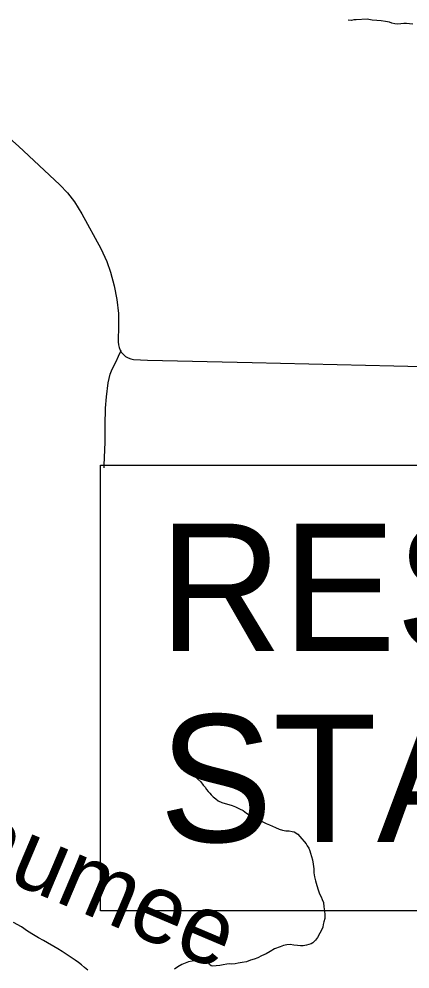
# Model space of a CAD drawing. Extents: x 0 to 64.8, y -5 to 22.
# Drawn here: x 2.849 to 3.279, y 18.186 to 19.231 of the extents above; entities that cross this region are included whole.
import ezdxf

# ---------------------------------------------------------------- set-up
doc = ezdxf.new("R2010")
doc.units = 0
for name, color, linetype in [('GM_X_Major_River', 7, 'Continuous'), ('GM_X_Major_River_Text', 7, 'Continuous'), ('GM_X_Minor_River', 7, 'Continuous'), ('GM_X_Township_Road', 7, 'Continuous'), ('SH_Masking', 7, 'Continuous'), ('SH_Text', 7, 'Continuous')]:
    doc.layers.add(name, color=color, linetype=linetype)

msp = doc.modelspace()

# ---------------------------------------------------------------- linework, layer by layer
at = {"layer": 'GM_X_Major_River'}
msp.add_lwpolyline([(2.9247, 18.1844), (2.9209, 18.1876), (2.9176, 18.1903), (2.9146, 18.193), (2.9108, 18.1954), (2.9052, 18.1993), (2.9011, 18.2021), (2.8966, 18.2052), (2.8917, 18.208), (2.8759, 18.2171), (2.8706, 18.2203), (2.865, 18.2235), (2.8586, 18.2274), (2.8518, 18.2321), (2.8432, 18.2369)], dxfattribs=at)
at = {"layer": 'GM_X_Minor_River'}
for points in [[(3.282, 19.2248), (3.2782, 19.2253), (3.2748, 19.2254), (3.2721, 19.2254), (3.2687, 19.2251), (3.2653, 19.2248), (3.2619, 19.2253), (3.2588, 19.2261), (3.2562, 19.2269), (3.2517, 19.2278), (3.2471, 19.2286), (3.2422, 19.2287), (3.2372, 19.2292), (3.2316, 19.2305), (3.2194, 19.2296), (3.2171, 19.2297), (3.2144, 19.229), (3.2114, 19.2291), (3.211, 19.2291), (3.211, 19.2287)], [(3.0186, 18.4329), (3.0194, 18.4317), (3.0197, 18.4298), (3.0204, 18.4271), (3.0207, 18.4248), (3.0225, 18.421), (3.024, 18.4183), (3.0255, 18.4164), (3.0273, 18.4144), (3.0296, 18.4121), (3.0322, 18.409), (3.0348, 18.4063), (3.0377, 18.4024), (3.0422, 18.3978), (3.0455, 18.3947), (3.0489, 18.3915), (3.0515, 18.3881), (3.0537, 18.3857), (3.0552, 18.3834), (3.057, 18.3811), (3.0589, 18.3792), (3.0603, 18.3772), (3.0626, 18.3753), (3.0652, 18.3729), (3.0678, 18.3706), (3.0719, 18.369), (3.0833, 18.3657), (3.087, 18.3641), (3.0912, 18.3621), (3.0953, 18.3601), (3.0991, 18.3574), (3.1028, 18.355), (3.1065, 18.3526), (3.1107, 18.3503), (3.1163, 18.3479), (3.1205, 18.3459), (3.1242, 18.3443), (3.1276, 18.343), (3.131, 18.3414), (3.1348, 18.3398), (3.1386, 18.3386), (3.1423, 18.3378), (3.1461, 18.3377), (3.1492, 18.3372), (3.1514, 18.3368), (3.1556, 18.3341), (3.1578, 18.3317), (3.16, 18.329), (3.1626, 18.3259), (3.1648, 18.3236), (3.1659, 18.3213), (3.1674, 18.3186), (3.1685, 18.3159), (3.1695, 18.3132), (3.1706, 18.3094), (3.1717, 18.306), (3.1723, 18.301), (3.173, 18.2961), (3.1732, 18.2915), (3.1739, 18.2873), (3.1749, 18.2827), (3.1763, 18.2777), (3.1778, 18.2728), (3.1792, 18.2686), (3.181, 18.2651), (3.1821, 18.2624), (3.1835, 18.259), (3.1842, 18.2544), (3.1848, 18.2498), (3.1851, 18.2456), (3.185, 18.2415), (3.1842, 18.2377), (3.1834, 18.2347), (3.1829, 18.232), (3.1821, 18.2301), (3.177, 18.2204), (3.175, 18.2174), (3.1719, 18.2148), (3.17, 18.2137), (3.165, 18.2119), (3.1615, 18.2112), (3.1585, 18.2113), (3.1551, 18.2117), (3.1509, 18.2122), (3.1471, 18.2127), (3.1433, 18.2124), (3.1399, 18.2117), (3.1361, 18.2103), (3.1299, 18.2081), (3.1249, 18.2052), (3.1207, 18.2026), (3.1157, 18.2005), (3.1114, 18.1983), (3.1076, 18.1965), (3.1034, 18.1954), (3.0992, 18.1936), (3.0942, 18.193), (3.09, 18.1923), (3.0866, 18.1916), (3.0824, 18.1913), (3.0805, 18.1914)], [(3.0805, 18.1914), (3.0774, 18.1911), (3.0736, 18.1904), (3.0698, 18.1897), (3.0656, 18.1894), (3.0622, 18.1891), (3.0603, 18.1895), (3.0584, 18.1907), (3.057, 18.1934), (3.0543, 18.1946), (3.0525, 18.1958), (3.0498, 18.1966), (3.0464, 18.1963), (3.0437, 18.1956), (3.0395, 18.1946), (3.0353, 18.1939), (3.0315, 18.1921), (3.028, 18.1907), (3.0238, 18.1881), (3.0199, 18.1855)]]:
    msp.add_lwpolyline(points, dxfattribs=at)
at = {"layer": 'GM_X_Township_Road'}
for points in [[(2.7094, 19.1632), (2.7299, 19.1561), (2.7706, 19.1406), (2.7905, 19.1318), (2.8042, 19.1246), (2.8174, 19.1164), (2.8323, 19.1051), (2.8486, 19.0908), (2.894, 19.0482), (2.9025, 19.0392), (2.9102, 19.0294), (2.9183, 19.0162), (2.9391, 18.978), (2.9457, 18.9639), (2.9498, 18.9522), (2.9537, 18.9372), (2.9566, 18.9219), (2.9583, 18.9065), (2.9586, 18.894), (2.9582, 18.8754), (2.9584, 18.8723), (2.959, 18.8693), (2.9601, 18.8664), (2.9609, 18.8652)], [(2.9427, 18.7369), (2.9428, 18.74), (2.9436, 18.7651), (2.9438, 18.7839), (2.9442, 18.8026), (2.9453, 18.8151), (2.9472, 18.8306), (2.9493, 18.8398), (2.9515, 18.8456), (2.9559, 18.8539), (2.9584, 18.8596), (2.9609, 18.8652)], [(2.9609, 18.8652), (2.9618, 18.8637), (2.9638, 18.8614), (2.9663, 18.8595), (2.969, 18.858), (2.9719, 18.8569), (2.9749, 18.8561), (2.9904, 18.8552), (3.1054, 18.8526), (3.2608, 18.8492), (3.3838, 18.8463), (3.4403, 18.8448), (3.4775, 18.8438), (3.5178, 18.843), (3.5644, 18.8424), (3.5985, 18.8412), (3.6482, 18.8398), (3.7105, 18.8383)]]:
    msp.add_lwpolyline(points, dxfattribs=at)
at = {"layer": 'SH_Masking'}
msp.add_lwpolyline([(2.9386, 18.7399), (5.0112, 18.7399), (5.0112, 18.2499), (2.9386, 18.2499)], close=True, dxfattribs=at)
at = {"layer": 'SH_Text'}
msp.add_lwpolyline([(2.9386, 18.7399), (5.0112, 18.7399), (5.0112, 18.2499), (2.9386, 18.2499)], close=True, dxfattribs=at)

# ---------------------------------------------------------------- texts
at = {"layer": 'GM_X_Major_River_Text'}
msp.add_text('Maumee', height=0.0758, rotation=337.0508, dxfattribs=at).set_placement((2.7053, 18.3378))
at = {"layer": 'SH_Text'}
for s, p in [('RESUME PROJECT', (3.0031, 18.5356)), ('STA. 1370+20.77', (3.0031, 18.3256))]:
    msp.add_text(s, height=0.14, dxfattribs=at).set_placement(p)

doc.saveas('drawing.dxf')
